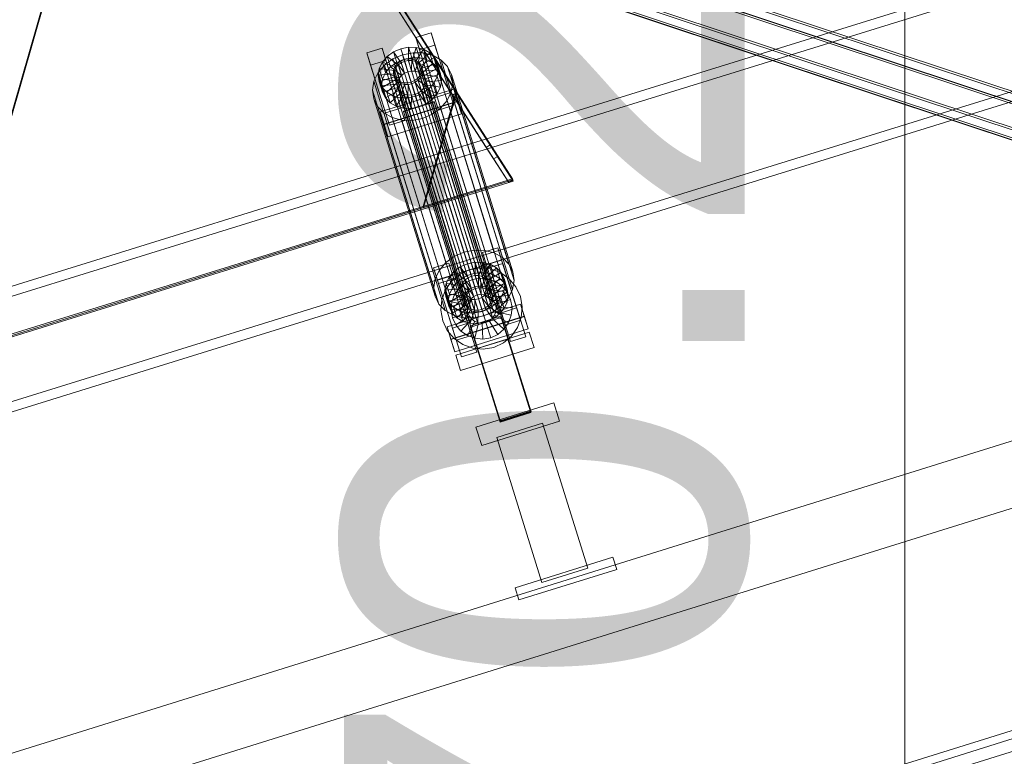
# Model space of a CAD drawing. Header units: millimetres. Extents: x -4395 to 65662, y -65530 to 6847.
# Tile 804 of 1034: x 19838 to 20453, y 1750 to 2210. Entities that reach past the tile are written whole.
import ezdxf

# ---------------------------------------------------------------- set-up
doc = ezdxf.new("R2010")
doc.units = ezdxf.units.MM
for name, color, linetype, lineweight in [('COTAS_P', 1, 'Continuous', 0), ('lateral_C02', 7, 'Continuous', 0), ('lateral_C07', 7, 'Continuous', 0), ('lateral_fines-r33-C07-C02', 7, 'Continuous', 0)]:
    doc.layers.add(name, color=color, linetype=linetype, lineweight=lineweight)
doc.dimstyles.new('R19_100', dxfattribs={"dimtxt": 250, "dimasz": 150, "dimexe": 150, "dimexo": 80, "dimgap": 100, "dimtad": 1, "dimtih": 1, "dimtoh": 1, "dimdsep": 46, "dimcen": 0.09, "dimadec": 0, "dimazin": 0, "dimtfac": 1, "dimtdec": 4, "dimtofl": 0, "dimtmove": 0, "dimatfit": 3, "dimfxl": 1, "dimtolj": 1, "dimtzin": 0, "dimarcsym": 0})

# ---------------------------------------------------------------- blocks, each defined once
blk = doc.blocks.new('DIM_R33_4')
at = {"layer": 'COTAS_P'}
for p, q in [((15248.37, 1279.09), (24311.82, 4109.09)), ((24311.82, 4109.09), (24155.23, 4107.34)), ((24311.82, 4109.09), (24182.05, 4021.43)), ((24580.07, 3250), (24311.82, 4109.09)), ((15248.37, 1279.09), (15378.14, 1366.76)), ((15248.37, 1279.09), (15404.97, 1280.85)), ((15516.62, 420), (15248.37, 1279.09))]:
    blk.add_line(p, q, dxfattribs=at)
blk.add_text('9495 P', height=250, rotation=17.34062, dxfattribs=at).set_placement((19750.29, 2789.55))
blk = doc.blocks.new('DIM_R33_19')
at = {"layer": 'COTAS_P'}
for p, q in [((19990.49, 2470.28), (20390.49, 2470.28)), ((20390.49, 2470.28), (20345.49, 2320.28)), ((20390.49, 0), (20390.49, 2470.28)), ((20390.49, 2470.28), (20435.49, 2320.28)), ((20390.49, 0), (20345.49, 150)), ((20390.49, 0), (20435.49, 150)), ((19990.49, 0), (20390.49, 0))]:
    blk.add_line(p, q, dxfattribs=at)
blk.add_text('2470.28 P', height=250, rotation=90, dxfattribs=at).set_placement((20290.49, 1235.14))

msp = doc.modelspace()

# ---------------------------------------------------------------- linework, layer by layer
at = {"layer": 'lateral_C02'}
for p, q in [((15575.415, 232.817), (24634.01, 3078.273)), ((15576.913, 228.047), (24635.508, 3073.503)), ((21032.6, 2415.788), (20096.643, 2125.293)), ((20098.422, 2119.563), (21034.379, 2410.057)), ((20117.046, 2059.557), (21053.003, 2350.052)), ((21054.781, 2344.322), (20118.824, 2053.827)), ((20085.316, 2198.737), (20094.861, 2201.717)), ((20094.861, 2201.717), (20097.241, 2194.048)), ((20106.612, 2164.195), (20094.861, 2201.717)), ((20087.696, 2191.068), (20085.316, 2198.737)), ((20085.316, 2198.737), (20097.066, 2161.214)), ((20097.241, 2194.048), (20087.696, 2191.068)), ((20097.241, 2194.048), (20108.992, 2156.526)), ((20054.77, 2189.199), (20064.316, 2192.18)), ((20057.15, 2181.53), (20054.77, 2189.199)), ((20054.77, 2189.199), (20066.521, 2151.677)), ((20064.316, 2192.18), (20066.696, 2184.511)), ((20076.066, 2154.657), (20064.316, 2192.18)), ((20064.503, 2183.429), (20067.52, 2186.962)), ((20067.52, 2186.962), (20071.429, 2189.812)), ((20074.413, 2181.683), (20067.52, 2186.962)), ((20067.52, 2186.962), (20069.56, 2180.389)), ((20071.055, 2185.386), (20077.118, 2188.022)), ((20071.429, 2189.812), (20075.965, 2191.784)), ((20076.265, 2183.033), (20071.429, 2189.812)), ((20071.429, 2189.812), (20073.47, 2183.238)), ((20075.965, 2191.784), (20080.817, 2192.743)), ((20078.413, 2183.967), (20075.965, 2191.784)), ((20075.965, 2191.784), (20078.005, 2185.21)), ((20077.118, 2188.022), (20083.606, 2189.305)), ((20077.118, 2188.022), (20115.373, 2064.767)), ((20080.712, 2184.421), (20080.817, 2192.743)), ((20080.817, 2192.743), (20085.656, 2192.625)), ((20080.817, 2192.743), (20082.858, 2186.17)), ((20083.004, 2184.365), (20085.656, 2192.625)), ((20083.606, 2189.305), (20090.074, 2189.147)), ((20083.606, 2189.305), (20121.86, 2066.05)), ((20085.133, 2183.803), (20090.152, 2191.438)), ((20085.656, 2192.625), (20090.152, 2191.438)), ((20085.656, 2192.625), (20087.697, 2186.052)), ((20086.955, 2182.772), (20093.997, 2189.262)), ((20099.447, 2153.545), (20087.696, 2191.068)), ((20090.074, 2189.147), (20096.084, 2187.56)), ((20090.074, 2189.147), (20128.329, 2065.892)), ((20090.152, 2191.438), (20093.997, 2189.262)), ((20090.152, 2191.438), (20092.192, 2184.864)), ((20093.997, 2189.262), (20096.931, 2186.245)), ((20093.997, 2189.262), (20096.037, 2182.688)), ((20096.084, 2187.56), (20101.225, 2184.65)), ((20096.084, 2187.56), (20134.339, 2064.305)), ((20066.696, 2184.511), (20057.15, 2181.53)), ((20068.901, 2144.008), (20057.15, 2181.53)), ((20061.796, 2176.853), (20065.829, 2181.577)), ((20062.584, 2179.453), (20064.503, 2183.429)), ((20072.984, 2180.009), (20064.503, 2183.429)), ((20064.503, 2183.429), (20066.543, 2176.856)), ((20065.829, 2181.577), (20071.055, 2185.386)), ((20065.829, 2181.577), (20104.083, 2058.322)), ((20066.696, 2184.511), (20078.447, 2146.988)), ((20073.47, 2183.238), (20069.56, 2180.389)), ((20071.055, 2185.386), (20109.31, 2062.131)), ((20071.735, 2179.221), (20072.643, 2181.105)), ((20072.643, 2181.105), (20074.073, 2182.778)), ((20072.643, 2181.105), (20117.019, 2038.129)), ((20074.413, 2181.683), (20072.984, 2180.009)), ((20078.005, 2185.21), (20073.47, 2183.238)), ((20073.47, 2183.238), (20078.305, 2176.459)), ((20074.073, 2182.778), (20075.924, 2184.128)), ((20074.073, 2182.778), (20118.448, 2039.803)), ((20076.265, 2183.033), (20074.413, 2181.683)), ((20076.453, 2175.109), (20074.413, 2181.683)), ((20075.924, 2184.128), (20078.073, 2185.062)), ((20075.924, 2184.128), (20120.3, 2041.153)), ((20078.413, 2183.967), (20076.265, 2183.033)), ((20078.305, 2176.459), (20076.265, 2183.033)), ((20082.858, 2186.17), (20078.005, 2185.21)), ((20078.005, 2185.21), (20080.453, 2177.393)), ((20078.073, 2185.062), (20080.371, 2185.517)), ((20078.073, 2185.062), (20122.448, 2042.087)), ((20080.712, 2184.421), (20078.413, 2183.967)), ((20080.453, 2177.393), (20078.413, 2183.967)), ((20080.371, 2185.517), (20082.664, 2185.461)), ((20080.371, 2185.517), (20124.747, 2042.541)), ((20083.004, 2184.365), (20080.712, 2184.421)), ((20082.752, 2177.848), (20080.712, 2184.421)), ((20082.664, 2185.461), (20084.793, 2184.898)), ((20082.664, 2185.461), (20127.039, 2042.485)), ((20082.858, 2186.17), (20082.752, 2177.848)), ((20087.697, 2186.052), (20082.858, 2186.17)), ((20085.133, 2183.803), (20083.004, 2184.365)), ((20085.044, 2177.792), (20083.004, 2184.365)), ((20084.793, 2184.898), (20086.614, 2183.867)), ((20084.793, 2184.898), (20129.168, 2041.923)), ((20087.697, 2186.052), (20085.044, 2177.792)), ((20086.955, 2182.772), (20085.133, 2183.803)), ((20087.173, 2177.229), (20085.133, 2183.803)), ((20086.614, 2183.867), (20088.004, 2182.439)), ((20086.614, 2183.867), (20130.99, 2040.892)), ((20088.344, 2181.343), (20086.955, 2182.772)), ((20088.995, 2176.198), (20086.955, 2182.772)), ((20092.192, 2184.864), (20087.173, 2177.229)), ((20092.192, 2184.864), (20087.697, 2186.052)), ((20088.004, 2182.439), (20088.867, 2180.709)), ((20088.004, 2182.439), (20132.38, 2039.463)), ((20088.344, 2181.343), (20096.931, 2186.245)), ((20089.207, 2179.614), (20088.344, 2181.343)), ((20090.384, 2174.769), (20088.344, 2181.343)), ((20096.037, 2182.688), (20088.995, 2176.198)), ((20098.753, 2182.594), (20089.207, 2179.614)), ((20096.037, 2182.688), (20092.192, 2184.864)), ((20098.971, 2179.672), (20096.037, 2182.688)), ((20096.931, 2186.245), (20098.753, 2182.594)), ((20096.931, 2186.245), (20098.971, 2179.672)), ((20100.793, 2176.02), (20098.753, 2182.594)), ((20098.753, 2182.594), (20099.338, 2178.557)), ((20101.225, 2184.65), (20105.147, 2180.618)), ((20101.225, 2184.65), (20139.479, 2061.396)), ((20059.23, 2171.538), (20061.796, 2176.853)), ((20061.796, 2176.853), (20100.05, 2053.599)), ((20061.894, 2175.305), (20062.584, 2179.453)), ((20071.748, 2176.161), (20061.894, 2175.305)), ((20061.894, 2175.305), (20063.934, 2168.732)), ((20062.48, 2171.268), (20061.894, 2175.305)), ((20072.075, 2178.126), (20062.584, 2179.453)), ((20062.584, 2179.453), (20064.624, 2172.88)), ((20066.543, 2176.856), (20064.624, 2172.88)), ((20069.56, 2180.389), (20066.543, 2176.856)), ((20066.543, 2176.856), (20075.024, 2173.436)), ((20069.56, 2180.389), (20076.453, 2175.109)), ((20071.408, 2177.257), (20071.735, 2179.221)), ((20071.685, 2175.344), (20071.408, 2177.257)), ((20071.408, 2177.257), (20115.783, 2034.281)), ((20072.548, 2173.615), (20071.685, 2175.344)), ((20071.685, 2175.344), (20116.061, 2032.369)), ((20071.735, 2179.221), (20116.11, 2036.246)), ((20072.075, 2178.126), (20071.748, 2176.161)), ((20073.788, 2169.587), (20071.748, 2176.161)), ((20071.748, 2176.161), (20072.025, 2174.249)), ((20072.984, 2180.009), (20072.075, 2178.126)), ((20074.115, 2171.552), (20072.075, 2178.126)), ((20075.024, 2173.436), (20072.984, 2180.009)), ((20075.024, 2173.436), (20076.453, 2175.109)), ((20076.453, 2175.109), (20078.305, 2176.459)), ((20078.305, 2176.459), (20080.453, 2177.393)), ((20080.453, 2177.393), (20082.752, 2177.848)), ((20082.752, 2177.848), (20085.044, 2177.792)), ((20085.044, 2177.792), (20087.173, 2177.229)), ((20087.909, 2174.949), (20086.48, 2173.275)), ((20087.173, 2177.229), (20088.995, 2176.198)), ((20088.818, 2176.832), (20087.909, 2174.949)), ((20087.909, 2174.949), (20132.284, 2031.973)), ((20088.249, 2173.853), (20089.158, 2175.736)), ((20089.145, 2178.797), (20088.818, 2176.832)), ((20088.818, 2176.832), (20133.193, 2033.857)), ((20088.867, 2180.709), (20089.145, 2178.797)), ((20133.243, 2037.734), (20088.867, 2180.709)), ((20088.995, 2176.198), (20090.384, 2174.769)), ((20089.145, 2178.797), (20133.52, 2035.822)), ((20089.158, 2175.736), (20089.485, 2177.701)), ((20089.158, 2175.736), (20098.648, 2174.409)), ((20091.198, 2169.163), (20089.158, 2175.736)), ((20089.207, 2179.614), (20091.247, 2173.04)), ((20089.485, 2177.701), (20089.207, 2179.614)), ((20089.485, 2177.701), (20099.338, 2178.557)), ((20091.525, 2171.128), (20089.485, 2177.701)), ((20098.971, 2179.672), (20090.384, 2174.769)), ((20090.384, 2174.769), (20091.247, 2173.04)), ((20091.247, 2173.04), (20100.793, 2176.02)), ((20099.338, 2178.557), (20098.648, 2174.409)), ((20100.793, 2176.02), (20098.971, 2179.672)), ((20099.338, 2178.557), (20101.379, 2171.983)), ((20101.379, 2171.983), (20100.793, 2176.02)), ((20105.147, 2180.618), (20107.582, 2175.737)), ((20105.147, 2180.618), (20143.401, 2057.363)), ((20107.582, 2175.737), (20108.365, 2170.34)), ((20145.837, 2052.482), (20107.582, 2175.737)), ((20058.308, 2165.993), (20059.23, 2171.538)), ((20059.23, 2171.538), (20097.485, 2048.283)), ((20072.025, 2174.249), (20062.48, 2171.268)), ((20062.48, 2171.268), (20064.52, 2164.695)), ((20064.302, 2167.617), (20062.48, 2171.268)), ((20064.624, 2172.88), (20063.934, 2168.732)), ((20063.934, 2168.732), (20073.788, 2169.587)), ((20063.934, 2168.732), (20064.52, 2164.695)), ((20072.888, 2172.519), (20064.302, 2167.617)), ((20064.624, 2172.88), (20074.115, 2171.552)), ((20074.278, 2171.09), (20067.235, 2164.6)), ((20076.099, 2170.059), (20071.081, 2162.424)), ((20074.065, 2167.675), (20072.025, 2174.249)), ((20072.025, 2174.249), (20072.888, 2172.519)), ((20073.938, 2172.186), (20072.548, 2173.615)), ((20072.548, 2173.615), (20116.924, 2030.639)), ((20074.928, 2165.946), (20072.888, 2172.519)), ((20072.888, 2172.519), (20074.278, 2171.09)), ((20073.788, 2169.587), (20074.115, 2171.552)), ((20074.065, 2167.675), (20073.788, 2169.587)), ((20075.759, 2171.155), (20073.938, 2172.186)), ((20073.938, 2172.186), (20118.313, 2029.211)), ((20074.115, 2171.552), (20075.024, 2173.436)), ((20076.318, 2164.517), (20074.278, 2171.09)), ((20074.278, 2171.09), (20076.099, 2170.059)), ((20078.229, 2169.497), (20075.576, 2161.237)), ((20077.889, 2170.593), (20075.759, 2171.155)), ((20075.759, 2171.155), (20120.135, 2028.18)), ((20078.14, 2163.486), (20076.099, 2170.059)), ((20076.099, 2170.059), (20078.229, 2169.497)), ((20080.181, 2170.537), (20077.889, 2170.593)), ((20077.889, 2170.593), (20122.264, 2027.617)), ((20080.269, 2162.923), (20078.229, 2169.497)), ((20078.229, 2169.497), (20080.521, 2169.441)), ((20082.479, 2170.991), (20080.181, 2170.537)), ((20080.181, 2170.537), (20124.556, 2027.561)), ((20080.521, 2169.441), (20080.415, 2161.119)), ((20080.521, 2169.441), (20082.819, 2169.896)), ((20082.561, 2162.867), (20080.521, 2169.441)), ((20084.628, 2171.925), (20082.479, 2170.991)), ((20082.479, 2170.991), (20126.855, 2028.016)), ((20082.819, 2169.896), (20084.968, 2170.83)), ((20082.819, 2169.896), (20085.267, 2162.078)), ((20084.86, 2163.322), (20082.819, 2169.896)), ((20086.48, 2173.275), (20084.628, 2171.925)), ((20084.628, 2171.925), (20129.003, 2028.95)), ((20084.968, 2170.83), (20086.82, 2172.179)), ((20084.968, 2170.83), (20089.803, 2164.05)), ((20087.008, 2164.256), (20084.968, 2170.83)), ((20086.48, 2173.275), (20130.855, 2030.3)), ((20086.82, 2172.179), (20088.249, 2173.853)), ((20086.82, 2172.179), (20093.713, 2166.9)), ((20088.86, 2165.606), (20086.82, 2172.179)), ((20088.249, 2173.853), (20096.73, 2170.433)), ((20090.289, 2167.279), (20088.249, 2173.853)), ((20091.198, 2169.163), (20090.289, 2167.279)), ((20091.525, 2171.128), (20091.198, 2169.163)), ((20100.689, 2167.835), (20091.198, 2169.163)), ((20091.247, 2173.04), (20091.525, 2171.128)), ((20101.379, 2171.983), (20091.525, 2171.128)), ((20096.73, 2170.433), (20093.713, 2166.9)), ((20098.648, 2174.409), (20096.73, 2170.433)), ((20096.73, 2170.433), (20098.77, 2163.859)), ((20098.648, 2174.409), (20100.689, 2167.835)), ((20100.689, 2167.835), (20101.379, 2171.983)), ((20108.365, 2170.34), (20107.443, 2164.795)), ((20108.365, 2170.34), (20146.62, 2047.085)), ((20059.091, 2160.596), (20058.308, 2165.993)), ((20058.308, 2165.993), (20096.562, 2042.738)), ((20063.167, 2152.346), (20108.986, 2166.653)), ((20064.302, 2167.617), (20066.342, 2161.043)), ((20067.235, 2164.6), (20064.302, 2167.617)), ((20064.52, 2164.695), (20074.065, 2167.675)), ((20064.52, 2164.695), (20066.342, 2161.043)), ((20066.342, 2161.043), (20074.928, 2165.946)), ((20067.235, 2164.6), (20069.275, 2158.027)), ((20071.081, 2162.424), (20067.235, 2164.6)), ((20069.275, 2158.027), (20076.318, 2164.517)), ((20071.081, 2162.424), (20073.121, 2155.851)), ((20075.576, 2161.237), (20071.081, 2162.424)), ((20073.121, 2155.851), (20078.14, 2163.486)), ((20074.928, 2165.946), (20074.065, 2167.675)), ((20076.318, 2164.517), (20074.928, 2165.946)), ((20078.14, 2163.486), (20076.318, 2164.517)), ((20077.616, 2154.663), (20080.269, 2162.923)), ((20080.269, 2162.923), (20078.14, 2163.486)), ((20082.561, 2162.867), (20080.269, 2162.923)), ((20082.455, 2154.545), (20082.561, 2162.867)), ((20084.86, 2163.322), (20082.561, 2162.867)), ((20087.008, 2164.256), (20084.86, 2163.322)), ((20087.308, 2155.505), (20084.86, 2163.322)), ((20089.803, 2164.05), (20085.267, 2162.078)), ((20088.86, 2165.606), (20087.008, 2164.256)), ((20091.843, 2157.477), (20087.008, 2164.256)), ((20090.289, 2167.279), (20088.86, 2165.606)), ((20095.753, 2160.326), (20088.86, 2165.606)), ((20093.713, 2166.9), (20089.803, 2164.05)), ((20089.803, 2164.05), (20091.843, 2157.477)), ((20098.77, 2163.859), (20090.289, 2167.279)), ((20093.713, 2166.9), (20095.753, 2160.326)), ((20095.753, 2160.326), (20098.77, 2163.859)), ((20106.612, 2164.195), (20097.066, 2161.214)), ((20098.77, 2163.859), (20100.689, 2167.835)), ((20107.443, 2164.795), (20104.878, 2159.479)), ((20108.992, 2156.526), (20106.612, 2164.195)), ((20107.443, 2164.795), (20145.698, 2041.54)), ((20108.986, 2166.653), (20111.366, 2158.983)), ((20111.434, 2158.835), (20108.986, 2166.653)), ((20061.526, 2155.715), (20059.091, 2160.596)), ((20059.091, 2160.596), (20097.346, 2037.341)), ((20111.366, 2158.983), (20065.548, 2144.677)), ((20111.434, 2158.835), (20065.616, 2144.529)), ((20066.342, 2161.043), (20069.275, 2158.027)), ((20069.275, 2158.027), (20073.121, 2155.851)), ((20075.576, 2161.237), (20077.616, 2154.663)), ((20080.415, 2161.119), (20075.576, 2161.237)), ((20077.683, 2152.806), (20096.774, 2158.767)), ((20096.85, 2158.524), (20077.759, 2152.563)), ((20085.267, 2162.078), (20080.415, 2161.119)), ((20080.415, 2161.119), (20082.455, 2154.545)), ((20085.267, 2162.078), (20087.308, 2155.505)), ((20087.308, 2155.505), (20091.843, 2157.477)), ((20091.843, 2157.477), (20095.753, 2160.326)), ((20096.774, 2158.767), (20096.85, 2158.524)), ((20157.167, 1965.362), (20096.774, 2158.767)), ((20096.85, 2158.524), (20157.243, 1965.119)), ((20097.066, 2161.214), (20099.447, 2153.545)), ((20099.447, 2153.545), (20108.992, 2156.526)), ((20104.878, 2159.479), (20100.844, 2154.756)), ((20104.878, 2159.479), (20143.132, 2036.225)), ((20111.366, 2158.983), (20113.814, 2151.166)), ((20113.814, 2151.166), (20111.434, 2158.835)), ((20065.448, 2151.682), (20061.526, 2155.715)), ((20061.526, 2155.715), (20099.781, 2032.46)), ((20065.548, 2144.677), (20063.167, 2152.346)), ((20063.167, 2152.346), (20065.616, 2144.529)), ((20070.589, 2148.773), (20065.448, 2151.682)), ((20065.448, 2151.682), (20103.703, 2028.428)), ((20076.066, 2154.657), (20066.521, 2151.677)), ((20066.521, 2151.677), (20068.901, 2144.008)), ((20067.996, 2136.86), (20113.814, 2151.166)), ((20073.121, 2155.851), (20077.616, 2154.663)), ((20078.447, 2146.988), (20076.066, 2154.657)), ((20077.616, 2154.663), (20082.455, 2154.545)), ((20077.759, 2152.563), (20077.683, 2152.806)), ((20138.076, 1959.401), (20077.683, 2152.806)), ((20138.152, 1959.158), (20077.759, 2152.563)), ((20082.455, 2154.545), (20087.308, 2155.505)), ((20095.618, 2150.947), (20089.555, 2148.311)), ((20100.844, 2154.756), (20095.618, 2150.947)), ((20095.618, 2150.947), (20133.873, 2027.692)), ((20100.844, 2154.756), (20139.099, 2031.501)), ((20067.996, 2136.86), (20065.548, 2144.677)), ((20065.616, 2144.529), (20067.996, 2136.86)), ((20068.901, 2144.008), (20078.447, 2146.988)), ((20076.599, 2147.186), (20070.589, 2148.773)), ((20070.589, 2148.773), (20108.844, 2025.519)), ((20083.067, 2147.028), (20076.599, 2147.186)), ((20076.599, 2147.186), (20114.853, 2023.931)), ((20089.555, 2148.311), (20083.067, 2147.028)), ((20083.067, 2147.028), (20121.322, 2023.773)), ((20089.555, 2148.311), (20127.809, 2025.056)), ((20096.643, 2125.293), (19160.686, 1834.799)), ((19162.465, 1829.068), (20098.422, 2119.563)), ((20117.046, 2059.557), (20096.643, 2125.293)), ((20096.643, 2125.293), (20098.422, 2119.563)), ((20098.422, 2119.563), (20118.824, 2053.827)), ((20115.373, 2064.767), (20109.31, 2062.131)), ((20121.86, 2066.05), (20115.373, 2064.767)), ((20128.329, 2065.892), (20121.86, 2066.05)), ((20126.971, 2064.526), (20136.516, 2067.507)), ((20129.351, 2056.857), (20126.971, 2064.526)), ((20126.971, 2064.526), (20138.721, 2027.004)), ((20134.339, 2064.305), (20128.329, 2065.892)), ((20139.479, 2061.396), (20134.339, 2064.305)), ((20136.516, 2067.507), (20138.897, 2059.838)), ((20148.267, 2029.984), (20136.516, 2067.507)), ((19181.088, 1769.063), (20117.046, 2059.557)), ((20096.425, 2054.989), (20105.971, 2057.969)), ((20104.083, 2058.322), (20100.05, 2053.599)), ((20109.31, 2062.131), (20104.083, 2058.322)), ((20105.971, 2057.969), (20108.351, 2050.3)), ((20117.721, 2020.447), (20105.971, 2057.969)), ((20117.62, 2057.573), (20122.473, 2058.533)), ((20122.367, 2050.211), (20122.473, 2058.533)), ((20122.473, 2058.533), (20127.311, 2058.415)), ((20122.473, 2058.533), (20124.513, 2051.959)), ((20124.659, 2050.155), (20127.311, 2058.415)), ((20127.311, 2058.415), (20131.807, 2057.227)), ((20127.311, 2058.415), (20129.352, 2051.841)), ((20138.897, 2059.838), (20129.351, 2056.857)), ((20138.897, 2059.838), (20150.647, 2022.315)), ((20143.401, 2057.363), (20139.479, 2061.396)), ((20118.824, 2053.827), (19182.867, 1763.333)), ((20098.806, 2047.32), (20096.425, 2054.989)), ((20096.425, 2054.989), (20108.176, 2017.466)), ((20100.05, 2053.599), (20097.485, 2048.283)), ((20106.158, 2049.219), (20109.175, 2052.752)), ((20109.175, 2052.752), (20113.084, 2055.601)), ((20116.068, 2047.472), (20109.175, 2052.752)), ((20109.175, 2052.752), (20111.215, 2046.178)), ((20112.807, 2051.042), (20118.824, 2053.827)), ((20113.084, 2055.601), (20117.62, 2057.573)), ((20117.92, 2048.822), (20113.084, 2055.601)), ((20113.084, 2055.601), (20115.125, 2049.028)), ((20120.068, 2049.756), (20117.62, 2057.573)), ((20117.62, 2057.573), (20119.66, 2051)), ((20118.824, 2053.827), (20125.357, 2054.96)), ((20124.513, 2051.959), (20119.66, 2051)), ((20124.513, 2051.959), (20124.407, 2043.637)), ((20129.352, 2051.841), (20124.513, 2051.959)), ((20125.357, 2054.96), (20131.961, 2054.364)), ((20129.352, 2051.841), (20126.699, 2043.581)), ((20126.788, 2049.592), (20131.807, 2057.227)), ((20128.61, 2048.561), (20135.652, 2055.051)), ((20141.102, 2019.335), (20129.351, 2056.857)), ((20133.847, 2050.654), (20129.352, 2051.841)), ((20129.999, 2047.133), (20138.586, 2052.035)), ((20130.04, 2054.815), (20139.585, 2057.795)), ((20130.04, 2054.815), (20144.346, 2008.996)), ((20131.807, 2057.227), (20135.652, 2055.051)), ((20131.807, 2057.227), (20133.847, 2050.654)), ((20131.961, 2054.364), (20138.186, 2052.079)), ((20135.652, 2055.051), (20138.586, 2052.035)), ((20135.652, 2055.051), (20137.693, 2048.478)), ((20138.186, 2052.079), (20143.607, 2048.261)), ((20138.586, 2052.035), (20140.408, 2048.384)), ((20138.586, 2052.035), (20140.626, 2045.461)), ((20153.892, 2011.977), (20139.585, 2057.795)), ((20145.837, 2052.482), (20143.401, 2057.363)), ((20146.62, 2047.085), (20145.837, 2052.482)), ((20097.485, 2048.283), (20096.562, 2042.738)), ((20108.351, 2050.3), (20098.806, 2047.32)), ((20110.556, 2009.797), (20098.806, 2047.32)), ((20099.494, 2045.277), (20109.039, 2048.258)), ((20103.897, 2041.373), (20107.716, 2046.794)), ((20104.239, 2045.243), (20106.158, 2049.219)), ((20114.639, 2045.799), (20106.158, 2049.219)), ((20106.158, 2049.219), (20108.198, 2042.645)), ((20107.716, 2046.794), (20112.807, 2051.042)), ((20111.215, 2046.178), (20108.198, 2042.645)), ((20108.351, 2050.3), (20120.102, 2012.778)), ((20123.346, 2002.439), (20109.039, 2048.258)), ((20115.125, 2049.028), (20111.215, 2046.178)), ((20111.215, 2046.178), (20118.108, 2040.899)), ((20114.639, 2045.799), (20113.73, 2043.915)), ((20116.068, 2047.472), (20114.639, 2045.799)), ((20116.679, 2039.225), (20114.639, 2045.799)), ((20119.66, 2051), (20115.125, 2049.028)), ((20115.125, 2049.028), (20119.96, 2042.248)), ((20117.92, 2048.822), (20116.068, 2047.472)), ((20118.108, 2040.899), (20116.068, 2047.472)), ((20116.231, 2045.634), (20120.732, 2047.718)), ((20120.068, 2049.756), (20117.92, 2048.822)), ((20119.96, 2042.248), (20117.92, 2048.822)), ((20119.66, 2051), (20122.108, 2043.182)), ((20122.367, 2050.211), (20120.068, 2049.756)), ((20122.108, 2043.182), (20120.068, 2049.756)), ((20120.732, 2047.718), (20125.619, 2048.566)), ((20123.712, 2038.172), (20120.732, 2047.718)), ((20124.659, 2050.155), (20122.367, 2050.211)), ((20124.407, 2043.637), (20122.367, 2050.211)), ((20126.788, 2049.592), (20124.659, 2050.155)), ((20126.699, 2043.581), (20124.659, 2050.155)), ((20126.027, 2038.574), (20125.619, 2048.566)), ((20125.619, 2048.566), (20130.559, 2048.12)), ((20128.61, 2048.561), (20126.788, 2049.592)), ((20128.828, 2043.019), (20126.788, 2049.592)), ((20128.367, 2038.363), (20130.559, 2048.12)), ((20129.999, 2047.133), (20128.61, 2048.561)), ((20130.65, 2041.988), (20128.61, 2048.561)), ((20133.847, 2050.654), (20128.828, 2043.019)), ((20130.862, 2045.403), (20129.999, 2047.133)), ((20132.04, 2040.559), (20129.999, 2047.133)), ((20130.559, 2048.12), (20135.215, 2046.41)), ((20130.573, 2037.553), (20135.215, 2046.41)), ((20137.693, 2048.478), (20130.65, 2041.988)), ((20140.408, 2048.384), (20130.862, 2045.403)), ((20137.693, 2048.478), (20133.847, 2050.654)), ((20135.215, 2046.41), (20139.27, 2043.554)), ((20140.626, 2045.461), (20137.693, 2048.478)), ((20142.448, 2041.81), (20140.408, 2048.384)), ((20140.408, 2048.384), (20140.994, 2044.346)), ((20143.607, 2048.261), (20147.855, 2043.169)), ((20145.698, 2041.54), (20146.62, 2047.085)), ((20096.562, 2042.738), (20097.346, 2037.341)), ((20099.494, 2045.277), (20113.8, 1999.459)), ((20101.612, 2035.148), (20103.897, 2041.373)), ((20103.549, 2041.095), (20104.239, 2045.243)), ((20113.403, 2041.95), (20103.549, 2041.095)), ((20103.549, 2041.095), (20105.589, 2034.521)), ((20104.135, 2037.058), (20103.549, 2041.095)), ((20113.68, 2040.038), (20104.135, 2037.058)), ((20113.73, 2043.915), (20104.239, 2045.243)), ((20104.239, 2045.243), (20106.279, 2038.669)), ((20108.198, 2042.645), (20106.279, 2038.669)), ((20108.198, 2042.645), (20116.679, 2039.225)), ((20109.566, 2038.402), (20112.422, 2042.457)), ((20112.422, 2042.457), (20116.231, 2045.634)), ((20119.776, 2035.68), (20112.422, 2042.457)), ((20113.73, 2043.915), (20113.403, 2041.95)), ((20115.443, 2035.377), (20113.403, 2041.95)), ((20113.403, 2041.95), (20113.68, 2040.038)), ((20115.721, 2033.464), (20113.68, 2040.038)), ((20113.68, 2040.038), (20114.543, 2038.309)), ((20115.77, 2037.342), (20113.73, 2043.915)), ((20121.58, 2037.185), (20116.231, 2045.634)), ((20116.679, 2039.225), (20118.108, 2040.899)), ((20118.448, 2039.803), (20117.019, 2038.129)), ((20118.108, 2040.899), (20119.96, 2042.248)), ((20120.3, 2041.153), (20118.448, 2039.803)), ((20119.96, 2042.248), (20122.108, 2043.182)), ((20122.448, 2042.087), (20120.3, 2041.153)), ((20122.108, 2043.182), (20124.407, 2043.637)), ((20124.747, 2042.541), (20122.448, 2042.087)), ((20124.407, 2043.637), (20126.699, 2043.581)), ((20127.039, 2042.485), (20124.747, 2042.541)), ((20126.699, 2043.581), (20128.828, 2043.019)), ((20129.168, 2041.923), (20127.039, 2042.485)), ((20128.475, 2037.969), (20129.904, 2039.642)), ((20128.828, 2043.019), (20130.65, 2041.988)), ((20130.99, 2040.892), (20129.168, 2041.923)), ((20129.904, 2039.642), (20130.813, 2041.526)), ((20129.904, 2039.642), (20138.385, 2036.222)), ((20131.944, 2033.069), (20129.904, 2039.642)), ((20130.65, 2041.988), (20132.04, 2040.559)), ((20130.813, 2041.526), (20131.14, 2043.491)), ((20130.813, 2041.526), (20140.304, 2040.198)), ((20132.853, 2034.952), (20130.813, 2041.526)), ((20130.862, 2045.403), (20132.903, 2038.829)), ((20131.14, 2043.491), (20130.862, 2045.403)), ((20132.38, 2039.463), (20130.99, 2040.892)), ((20131.14, 2043.491), (20140.994, 2044.346)), ((20133.18, 2036.917), (20131.14, 2043.491)), ((20140.626, 2045.461), (20132.04, 2040.559)), ((20132.04, 2040.559), (20132.903, 2038.829)), ((20132.493, 2036.2), (20139.27, 2043.554)), ((20132.903, 2038.829), (20142.448, 2041.81)), ((20133.999, 2034.396), (20142.447, 2039.746)), ((20140.304, 2040.198), (20138.385, 2036.222)), ((20139.27, 2043.554), (20142.447, 2039.746)), ((20140.994, 2044.346), (20140.304, 2040.198)), ((20140.304, 2040.198), (20142.344, 2033.625)), ((20142.448, 2041.81), (20140.626, 2045.461)), ((20140.994, 2044.346), (20143.034, 2037.773)), ((20142.447, 2039.746), (20144.531, 2035.244)), ((20143.034, 2037.773), (20142.448, 2041.81)), ((20143.132, 2036.225), (20145.698, 2041.54)), ((20147.855, 2043.169), (20150.64, 2037.152)), ((20097.346, 2037.341), (20099.781, 2032.46)), ((20101.016, 2028.544), (20101.612, 2035.148)), ((20104.135, 2037.058), (20106.175, 2030.484)), ((20105.957, 2033.406), (20104.135, 2037.058)), ((20106.279, 2038.669), (20105.589, 2034.521)), ((20105.589, 2034.521), (20115.443, 2035.377)), ((20105.589, 2034.521), (20106.175, 2030.484)), ((20114.543, 2038.309), (20105.957, 2033.406)), ((20105.957, 2033.406), (20107.997, 2026.833)), ((20108.89, 2030.39), (20105.957, 2033.406)), ((20106.175, 2030.484), (20115.721, 2033.464)), ((20106.279, 2038.669), (20115.77, 2037.342)), ((20107.411, 2028.806), (20107.857, 2033.745)), ((20107.857, 2033.745), (20109.566, 2038.402)), ((20117.613, 2031.554), (20107.857, 2033.745)), ((20115.933, 2036.88), (20108.89, 2030.39)), ((20118.423, 2033.759), (20109.566, 2038.402)), ((20117.755, 2035.849), (20112.736, 2028.214)), ((20116.584, 2031.735), (20114.543, 2038.309)), ((20114.543, 2038.309), (20115.933, 2036.88)), ((20115.443, 2035.377), (20115.77, 2037.342)), ((20115.721, 2033.464), (20115.443, 2035.377)), ((20116.584, 2031.735), (20115.721, 2033.464)), ((20115.77, 2037.342), (20116.679, 2039.225)), ((20116.11, 2036.246), (20115.783, 2034.281)), ((20115.783, 2034.281), (20116.061, 2032.369)), ((20117.973, 2030.306), (20115.933, 2036.88)), ((20115.933, 2036.88), (20117.755, 2035.849)), ((20117.019, 2038.129), (20116.11, 2036.246)), ((20119.884, 2035.286), (20117.231, 2027.026)), ((20117.613, 2031.554), (20118.423, 2033.759)), ((20119.795, 2029.275), (20117.755, 2035.849)), ((20117.755, 2035.849), (20119.884, 2035.286)), ((20118.423, 2033.759), (20119.776, 2035.68)), ((20119.776, 2035.68), (20121.58, 2037.185)), ((20121.924, 2028.713), (20119.884, 2035.286)), ((20119.884, 2035.286), (20122.176, 2035.231)), ((20121.58, 2037.185), (20123.712, 2038.172)), ((20122.176, 2035.231), (20122.07, 2026.908)), ((20122.176, 2035.231), (20124.475, 2035.685)), ((20124.216, 2028.657), (20122.176, 2035.231)), ((20123.712, 2038.172), (20126.027, 2038.574)), ((20124.475, 2035.685), (20126.623, 2036.619)), ((20124.475, 2035.685), (20126.923, 2027.868)), ((20126.515, 2029.111), (20124.475, 2035.685)), ((20126.027, 2038.574), (20128.367, 2038.363)), ((20126.623, 2036.619), (20128.475, 2037.969)), ((20126.623, 2036.619), (20131.458, 2029.84)), ((20128.663, 2030.045), (20126.623, 2036.619)), ((20128.367, 2038.363), (20130.573, 2037.553)), ((20128.475, 2037.969), (20135.368, 2032.689)), ((20130.515, 2031.395), (20128.475, 2037.969)), ((20130.573, 2037.553), (20132.493, 2036.2)), ((20132.853, 2034.952), (20131.944, 2033.069)), ((20132.284, 2031.973), (20133.193, 2033.857)), ((20133.243, 2037.734), (20132.38, 2039.463)), ((20132.493, 2036.2), (20133.999, 2034.396)), ((20133.18, 2036.917), (20132.853, 2034.952)), ((20142.344, 2033.625), (20132.853, 2034.952)), ((20132.903, 2038.829), (20133.18, 2036.917)), ((20143.034, 2037.773), (20133.18, 2036.917)), ((20133.193, 2033.857), (20133.52, 2035.822)), ((20133.52, 2035.822), (20133.243, 2037.734)), ((20133.999, 2034.396), (20134.986, 2032.264)), ((20144.531, 2035.244), (20134.986, 2032.264)), ((20138.385, 2036.222), (20135.368, 2032.689)), ((20138.385, 2036.222), (20140.425, 2029.649)), ((20139.099, 2031.501), (20143.132, 2036.225)), ((20140.425, 2029.649), (20142.344, 2033.625)), ((20142.344, 2033.625), (20143.034, 2037.773)), ((20144.531, 2035.244), (20145.379, 2030.357)), ((20150.64, 2037.152), (20151.773, 2030.619)), ((20099.781, 2032.46), (20103.703, 2028.428)), ((20102.149, 2022.011), (20101.016, 2028.544)), ((20103.703, 2028.428), (20108.844, 2025.519)), ((20104.823, 2018.136), (20150.641, 2032.442)), ((20106.175, 2030.484), (20107.997, 2026.833)), ((20117.402, 2029.214), (20107.411, 2028.806)), ((20108.258, 2023.919), (20107.411, 2028.806)), ((20107.997, 2026.833), (20116.584, 2031.735)), ((20108.89, 2030.39), (20110.931, 2023.816)), ((20112.736, 2028.214), (20108.89, 2030.39)), ((20110.931, 2023.816), (20117.973, 2030.306)), ((20112.736, 2028.214), (20114.776, 2021.64)), ((20117.231, 2027.026), (20112.736, 2028.214)), ((20114.776, 2021.64), (20119.795, 2029.275)), ((20116.061, 2032.369), (20116.924, 2030.639)), ((20117.973, 2030.306), (20116.584, 2031.735)), ((20116.924, 2030.639), (20118.313, 2029.211)), ((20117.402, 2029.214), (20117.613, 2031.554)), ((20117.804, 2026.899), (20117.402, 2029.214)), ((20119.795, 2029.275), (20117.973, 2030.306)), ((20118.313, 2029.211), (20120.135, 2028.18)), ((20119.271, 2020.453), (20121.924, 2028.713)), ((20121.924, 2028.713), (20119.795, 2029.275)), ((20120.135, 2028.18), (20122.264, 2027.617)), ((20124.216, 2028.657), (20121.924, 2028.713)), ((20126.923, 2027.868), (20122.07, 2026.908)), ((20122.264, 2027.617), (20124.556, 2027.561)), ((20124.11, 2020.335), (20124.216, 2028.657)), ((20126.515, 2029.111), (20124.216, 2028.657)), ((20124.556, 2027.561), (20126.855, 2028.016)), ((20128.663, 2030.045), (20126.515, 2029.111)), ((20128.963, 2021.294), (20126.515, 2029.111)), ((20126.855, 2028.016), (20129.003, 2028.95)), ((20131.458, 2029.84), (20126.923, 2027.868)), ((20126.923, 2027.868), (20128.963, 2021.294)), ((20127.809, 2025.056), (20133.873, 2027.692)), ((20130.515, 2031.395), (20128.663, 2030.045)), ((20133.498, 2023.266), (20128.663, 2030.045)), ((20129.003, 2028.95), (20130.855, 2030.3)), ((20131.944, 2033.069), (20130.515, 2031.395)), ((20137.408, 2026.116), (20130.515, 2031.395)), ((20130.855, 2030.3), (20132.284, 2031.973)), ((20135.368, 2032.689), (20131.458, 2029.84)), ((20131.458, 2029.84), (20133.498, 2023.266)), ((20140.425, 2029.649), (20131.944, 2033.069)), ((20133.873, 2027.692), (20139.099, 2031.501)), ((20135.176, 2027.609), (20134.366, 2025.404)), ((20134.986, 2032.264), (20135.387, 2029.949)), ((20135.387, 2029.949), (20135.176, 2027.609)), ((20135.176, 2027.609), (20144.933, 2025.418)), ((20135.368, 2032.689), (20137.408, 2026.116)), ((20135.387, 2029.949), (20145.379, 2030.357)), ((20137.408, 2026.116), (20140.425, 2029.649)), ((20148.267, 2029.984), (20138.721, 2027.004)), ((20145.379, 2030.357), (20144.933, 2025.418)), ((20150.647, 2022.315), (20148.267, 2029.984)), ((20150.641, 2032.442), (20153.021, 2024.773)), ((20153.089, 2024.625), (20150.641, 2032.442)), ((20151.773, 2030.619), (20151.177, 2024.015)), ((20104.935, 2015.994), (20102.149, 2022.011)), ((20153.021, 2024.773), (20107.203, 2010.466)), ((20153.089, 2024.625), (20107.271, 2010.318)), ((20107.997, 2026.833), (20110.931, 2023.816)), ((20117.804, 2026.899), (20108.258, 2023.919)), ((20110.342, 2019.417), (20108.258, 2023.919)), ((20108.844, 2025.519), (20114.853, 2023.931)), ((20118.791, 2024.767), (20110.342, 2019.417)), ((20110.931, 2023.816), (20114.776, 2021.64)), ((20120.296, 2022.963), (20113.52, 2015.609)), ((20114.776, 2021.64), (20119.271, 2020.453)), ((20114.853, 2023.931), (20121.322, 2023.773)), ((20117.231, 2027.026), (20119.271, 2020.453)), ((20122.07, 2026.908), (20117.231, 2027.026)), ((20122.217, 2021.61), (20117.575, 2012.753)), ((20118.791, 2024.767), (20117.804, 2026.899)), ((20120.296, 2022.963), (20118.791, 2024.767)), ((20119.253, 2018.87), (20138.343, 2024.832)), ((20138.591, 2024.039), (20119.5, 2018.077)), ((20122.217, 2021.61), (20120.296, 2022.963)), ((20121.322, 2023.773), (20127.809, 2025.056)), ((20122.07, 2026.908), (20124.11, 2020.335)), ((20124.422, 2020.8), (20122.217, 2021.61)), ((20124.11, 2020.335), (20128.963, 2021.294)), ((20128.963, 2021.294), (20133.498, 2023.266)), ((20131.209, 2021.978), (20129.077, 2020.991)), ((20133.013, 2023.483), (20131.209, 2021.978)), ((20131.209, 2021.978), (20136.559, 2013.529)), ((20134.366, 2025.404), (20133.013, 2023.483)), ((20133.013, 2023.483), (20140.367, 2016.706)), ((20133.498, 2023.266), (20137.408, 2026.116)), ((20134.366, 2025.404), (20143.223, 2020.761)), ((20138.343, 2024.832), (20138.591, 2024.039)), ((20156.852, 1965.566), (20138.343, 2024.832)), ((20138.591, 2024.039), (20157.1, 1964.773)), ((20138.721, 2027.004), (20141.102, 2019.335)), ((20141.102, 2019.335), (20150.647, 2022.315)), ((20144.933, 2025.418), (20143.223, 2020.761)), ((20151.177, 2024.015), (20148.892, 2017.79)), ((20153.021, 2024.773), (20155.469, 2016.956)), ((20155.469, 2016.956), (20153.089, 2024.625)), ((20107.203, 2010.466), (20104.823, 2018.136)), ((20104.823, 2018.136), (20107.271, 2010.318)), ((20109.183, 2010.902), (20104.935, 2015.994)), ((20117.721, 2020.447), (20108.176, 2017.466)), ((20108.176, 2017.466), (20110.556, 2009.797)), ((20109.651, 2002.649), (20155.469, 2016.956)), ((20113.52, 2015.609), (20110.342, 2019.417)), ((20117.575, 2012.753), (20113.52, 2015.609)), ((20120.102, 2012.778), (20117.721, 2020.447)), ((20119.5, 2018.077), (20119.253, 2018.87)), ((20137.762, 1959.604), (20119.253, 2018.87)), ((20119.271, 2020.453), (20124.11, 2020.335)), ((20138.009, 1958.811), (20119.5, 2018.077)), ((20124.422, 2020.8), (20122.231, 2011.043)), ((20126.762, 2020.589), (20124.422, 2020.8)), ((20129.077, 2020.991), (20126.762, 2020.589)), ((20126.762, 2020.589), (20127.171, 2010.597)), ((20129.077, 2020.991), (20132.058, 2011.445)), ((20140.367, 2016.706), (20136.559, 2013.529)), ((20143.223, 2020.761), (20140.367, 2016.706)), ((20148.892, 2017.79), (20145.074, 2012.369)), ((20109.651, 2002.649), (20107.203, 2010.466)), ((20107.271, 2010.318), (20109.651, 2002.649)), ((20114.604, 2007.084), (20109.183, 2010.902)), ((20110.341, 2000.474), (20156.159, 2014.78)), ((20110.556, 2009.797), (20120.102, 2012.778)), ((20122.231, 2011.043), (20117.575, 2012.753)), ((20127.171, 2010.597), (20122.231, 2011.043)), ((20142.795, 2010.607), (20123.704, 2004.646)), ((20132.058, 2011.445), (20127.171, 2010.597)), ((20136.559, 2013.529), (20132.058, 2011.445)), ((20145.074, 2012.369), (20139.982, 2008.121)), ((20142.795, 2010.607), (20156.983, 1965.171)), ((20144.346, 2008.996), (20153.892, 2011.977)), ((20159.14, 2005.235), (20156.159, 2014.78)), ((20113.321, 1990.928), (20159.14, 2005.235)), ((20120.828, 2004.799), (20114.604, 2007.084)), ((20127.432, 2004.203), (20120.828, 2004.799)), ((20137.892, 1959.21), (20123.704, 2004.646)), ((20133.965, 2005.336), (20127.432, 2004.203)), ((20139.982, 2008.121), (20133.965, 2005.336)), ((20110.341, 2000.474), (20113.321, 1990.928)), ((20113.8, 1999.459), (20123.346, 2002.439)), ((20122.893, 1955.574), (20171.385, 1970.715)), ((20174.961, 1959.261), (20171.385, 1970.715)), ((20156.852, 1965.566), (20137.762, 1959.604)), ((20156.983, 1965.171), (20137.892, 1959.21)), ((20138.009, 1958.811), (20157.1, 1964.773)), ((20157.167, 1965.362), (20138.076, 1959.401)), ((20138.152, 1959.158), (20157.243, 1965.119)), ((20157.1, 1964.773), (20156.852, 1965.566)), ((20157.243, 1965.119), (20157.167, 1965.362)), ((19339.287, 1597.888), (20484.747, 1955.55)), ((20122.893, 1955.574), (20126.47, 1944.12)), ((20126.47, 1944.12), (20174.961, 1959.261)), ((20135.801, 1949.129), (20164.438, 1958.07)), ((20137.762, 1959.604), (20138.009, 1958.811)), ((20138.076, 1959.401), (20138.152, 1959.158)), ((20192.715, 1867.508), (20164.438, 1958.07)), ((20135.801, 1949.129), (20164.079, 1858.566)), ((19351.209, 1559.706), (20496.669, 1917.368)), ((20147.255, 1855.409), (20208.346, 1874.484)), ((20210.731, 1866.848), (20208.346, 1874.484)), ((20164.079, 1858.566), (20192.715, 1867.508)), ((20149.64, 1847.772), (20210.731, 1866.848)), ((20147.255, 1855.409), (20149.64, 1847.772)), ((19394.427, 1421.296), (20539.887, 1778.958))]:
    msp.add_line(p, q, dxfattribs=at)
at = {"layer": 'lateral_C07'}
for p, q in [((19841.522, 2345.686), (26532.157, 122.867)), ((26536.474, 122.867), (19845.839, 2345.686)), ((19909.732, 2345.686), (26600.367, 122.867)), ((26604.684, 122.867), (19914.049, 2345.686)), ((26530.319, 117.164), (19839.684, 2339.984)), ((19840.375, 2339.984), (26531.01, 117.164)), ((19844.001, 2339.984), (26534.636, 117.164)), ((26598.529, 117.164), (19907.894, 2339.984)), ((26602.155, 117.164), (19911.52, 2339.984)), ((19912.211, 2339.984), (26602.846, 117.164)), ((20754.4, 2036.089), (19998.826, 2287.112)), ((19999.517, 2287.112), (20755.091, 2036.089)), ((20826.236, 2036.089), (20070.662, 2287.112)), ((20071.353, 2287.112), (20826.927, 2036.089))]:
    msp.add_line(p, q, dxfattribs=at)
at = {"layer": 'lateral_fines-r33-C07-C02'}
for p, q in [((19885.598, 2334.108), (19797.641, 2027.888)), ((19797.893, 2027.078), (19885.85, 2333.297)), ((20028.93, 2286.923), (20143.323, 2108.248)), ((20145.85, 2109.866), (20031.456, 2288.541)), ((20146.102, 2109.055), (20031.708, 2287.73)), ((20133.897, 2122.972), (20032.069, 2282.019)), ((20033.936, 2279.104), (20129.302, 2130.148)), ((20034.596, 2283.637), (20136.423, 2124.59)), ((20131.829, 2131.766), (20036.462, 2280.722)), ((20108.345, 2162.882), (20044.51, 2262.588)), ((20046.785, 2265.016), (20110.62, 2165.31)), ((20110.872, 2164.5), (20047.036, 2264.205)), ((20089.968, 2093.411), (20110.62, 2165.31)), ((20110.872, 2164.5), (20090.22, 2092.6)), ((20110.872, 2164.5), (20108.345, 2162.882)), ((20143.323, 2108.248), (20108.345, 2162.882)), ((20108.345, 2162.882), (20133.897, 2122.972)), ((20129.302, 2130.148), (20108.345, 2162.882)), ((20110.62, 2165.31), (20145.598, 2110.677)), ((20110.62, 2165.31), (20110.872, 2164.5)), ((20145.85, 2109.866), (20110.872, 2164.5)), ((20136.423, 2124.59), (20110.872, 2164.5)), ((20110.872, 2164.5), (20131.829, 2131.766)), ((20129.302, 2130.148), (20131.829, 2131.766)), ((20131.829, 2131.766), (20136.423, 2124.59)), ((20133.897, 2122.972), (20129.302, 2130.148)), ((20136.423, 2124.59), (20133.897, 2122.972)), ((20143.323, 2108.248), (20133.897, 2122.972)), ((20136.423, 2124.59), (20145.85, 2109.866)), ((20145.85, 2109.866), (19811.58, 2006.118)), ((19811.831, 2005.307), (20146.102, 2109.055)), ((20145.598, 2110.677), (20089.968, 2093.411)), ((20090.22, 2092.6), (20145.85, 2109.866)), ((20145.85, 2109.866), (20143.323, 2108.248)), ((20145.85, 2109.866), (20145.598, 2110.677)), ((20145.85, 2109.866), (20146.102, 2109.055)), ((20089.968, 2093.411), (19811.328, 2006.929)), ((19811.58, 2006.118), (20090.22, 2092.6)), ((20090.22, 2092.6), (20089.968, 2093.411))]:
    msp.add_line(p, q, dxfattribs=at)

# ---------------------------------------------------------------- dimensions: what is measured, and where the dimension line sits
at = {"layer": 'COTAS_P'}
for p1, p2, distance, picture, middle in [((15516.618, 420), (24580.067, 3250), 900, 'DIM_R33_4', (19780.096, 2694.095)), ((19990.491, 0), (19990.491, 2470.278), -400, 'DIM_R33_19', (20390.491, 1235.139))]:
    dim = msp.add_aligned_dim(p1=p1, p2=p2, distance=distance, text='<> P', dimstyle='R19_100', dxfattribs=at)
    dim.commit()
    dim.dimension.update_dxf_attribs({"geometry": picture, "text_midpoint": middle})

doc.saveas('drawing.dxf')
